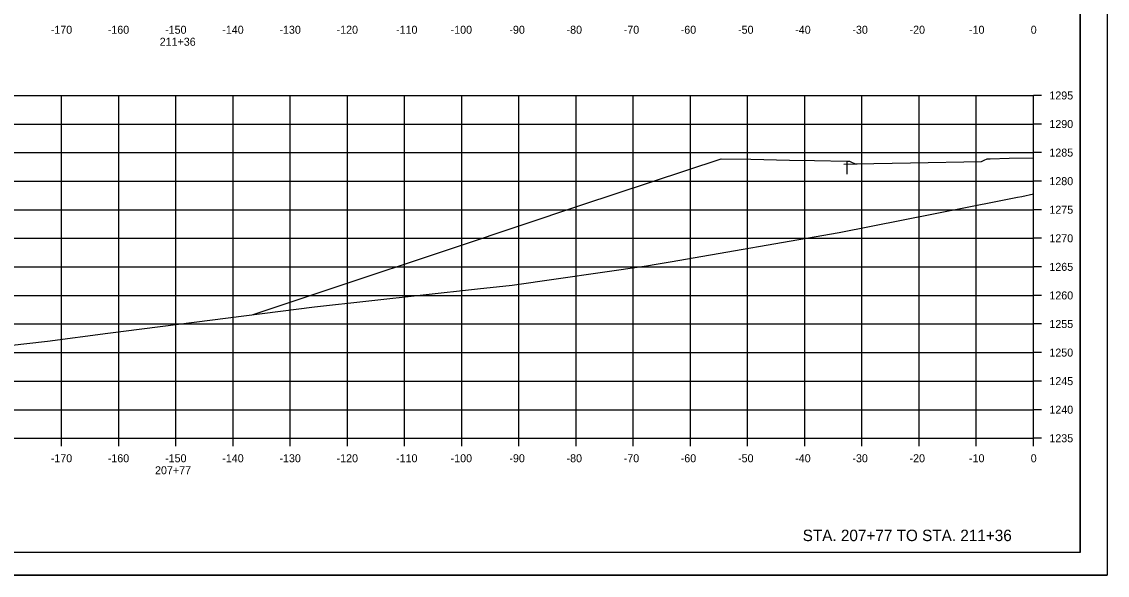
# Model space of a CAD drawing. Extents: x -70 to 701944, y -4 to 666871.
# Drawn here: x 678097.8 to 678287.8, y 651964.2 to 652061.1 of the extents above; entities that cross this region are included whole.
import ezdxf

# ---------------------------------------------------------------- set-up
doc = ezdxf.new("R2010")
doc.units = 0
for name, color, linetype in [('R_Axis', 7, 'Continuous'), ('R_Axis Annot', 7, 'Continuous'), ('R_Border', 7, 'Continuous'), ('R_Draft', 7, 'Continuous'), ('R_Drive', 7, 'Continuous'), ('R_Exist Surface', 7, 'Continuous'), ('R_Fin Surface', 7, 'Continuous'), ('R_Grid', 7, 'Continuous'), ('R_No Plot', 7, 'Continuous')]:
    doc.layers.add(name, color=color, linetype=linetype)

msp = doc.modelspace()

# ---------------------------------------------------------------- linework, layer by layer
at = {"layer": 'R_Axis'}
for p, q in [((678274.82, 651988.16), (678274.82, 652048.16)), ((678276.22, 652048.16), (678274.82, 652048.16)), ((678276.22, 652043.16), (678274.82, 652043.16)), ((678276.22, 652038.16), (678274.82, 652038.16)), ((678276.22, 652033.16), (678274.82, 652033.16)), ((678276.22, 652028.16), (678274.82, 652028.16)), ((678276.22, 652023.16), (678274.82, 652023.16)), ((678276.22, 652018.16), (678274.82, 652018.16)), ((678276.22, 652013.16), (678274.82, 652013.16)), ((678276.22, 652008.16), (678274.82, 652008.16)), ((678276.22, 652003.16), (678274.82, 652003.16)), ((678276.22, 651998.16), (678274.82, 651998.16)), ((678276.22, 651993.16), (678274.82, 651993.16)), ((677974.82, 651988.16), (678274.82, 651988.16)), ((678104.82, 651986.76), (678104.82, 651988.16)), ((678114.82, 651986.76), (678114.82, 651988.16)), ((678124.82, 651986.76), (678124.82, 651988.16)), ((678134.82, 651986.76), (678134.82, 651988.16)), ((678144.82, 651986.76), (678144.82, 651988.16)), ((678154.82, 651986.76), (678154.82, 651988.16)), ((678164.82, 651986.76), (678164.82, 651988.16)), ((678174.82, 651986.76), (678174.82, 651988.16)), ((678184.82, 651986.76), (678184.82, 651988.16)), ((678194.82, 651986.76), (678194.82, 651988.16)), ((678204.82, 651986.76), (678204.82, 651988.16)), ((678214.82, 651986.76), (678214.82, 651988.16)), ((678224.82, 651986.76), (678224.82, 651988.16)), ((678234.82, 651986.76), (678234.82, 651988.16)), ((678244.82, 651986.76), (678244.82, 651988.16)), ((678254.82, 651986.76), (678254.82, 651988.16)), ((678264.82, 651986.76), (678264.82, 651988.16)), ((678274.82, 651986.76), (678274.82, 651988.16)), ((678276.22, 651988.16), (678274.82, 651988.16))]:
    msp.add_line(p, q, dxfattribs=at)
at = {"layer": 'R_Border'}
for q in [(678283, 652173.62), (677966.82, 651968.16)]:
    msp.add_line((678283, 651968.16), q, dxfattribs=at)
at = {"layer": 'R_Drive'}
for p, q in [((678241.66, 652036.13), (678243.99, 652036.18)), ((678242.18, 652036.65), (678242.18, 652034.4))]:
    msp.add_line(p, q, dxfattribs=at)
at = {"layer": 'R_Exist Surface'}
msp.add_lwpolyline([(678043.25, 651999.43), (678047.84, 651999.48), (678055.13, 652000.14), (678063.35, 652000.88), (678071.87, 652001.72), (678102.38, 652005.17), (678112.91, 652006.56), (678149.05, 652011.19), (678177.57, 652014.33), (678183.67, 652014.97), (678207.12, 652018.35), (678208.81, 652018.61), (678211.27, 652019.03), (678240.84, 652024.16), (678268.85, 652029.73), (678272.02, 652030.34), (678272.79, 652030.49), (678274.82, 652030.92)], dxfattribs=at)
at = {"layer": 'R_Fin Surface'}
msp.add_lwpolyline([(678138.35, 652009.82), (678150.95, 652014.01), (678174.06, 652021.72), (678195.82, 652029), (678220.18, 652037.09), (678225.38, 652036.99), (678232.18, 652036.85), (678236.51, 652036.76), (678242.18, 652036.65), (678242.39, 652036.65), (678242.68, 652036.65), (678243.11, 652036.44), (678243.68, 652036.17), (678253.3, 652036.36), (678265.75, 652036.61), (678266.19, 652036.82), (678266.75, 652037.09), (678266.97, 652037.09), (678267.25, 652037.09), (678270.58, 652037.16), (678274.82, 652037.24)], dxfattribs=at)
at = {"layer": 'R_Grid'}
for p, q in [((677974.82, 652048.16), (678274.82, 652048.16)), ((678104.82, 651988.16), (678104.82, 652048.16)), ((678114.82, 651988.16), (678114.82, 652048.16)), ((678124.82, 651988.16), (678124.82, 652048.16)), ((678134.82, 651988.16), (678134.82, 652048.16)), ((678144.82, 651988.16), (678144.82, 652048.16)), ((678154.82, 651988.16), (678154.82, 652048.16)), ((678164.82, 651988.16), (678164.82, 652048.16)), ((678174.82, 651988.16), (678174.82, 652048.16)), ((678184.82, 651988.16), (678184.82, 652048.16)), ((678194.82, 651988.16), (678194.82, 652048.16)), ((678204.82, 651988.16), (678204.82, 652048.16)), ((678214.82, 651988.16), (678214.82, 652048.16)), ((678224.82, 651988.16), (678224.82, 652048.16)), ((678234.82, 651988.16), (678234.82, 652048.16)), ((678244.82, 651988.16), (678244.82, 652048.16)), ((678254.82, 651988.16), (678254.82, 652048.16)), ((678264.82, 651988.16), (678264.82, 652048.16)), ((678274.82, 651988.16), (678274.82, 652048.16)), ((677974.82, 652043.16), (678274.82, 652043.16)), ((677974.82, 652038.16), (678274.82, 652038.16)), ((677974.82, 652033.16), (678274.82, 652033.16)), ((677974.82, 652028.16), (678274.82, 652028.16)), ((677974.82, 652023.16), (678274.82, 652023.16)), ((677974.82, 652018.16), (678274.82, 652018.16)), ((677974.82, 652013.16), (678274.82, 652013.16)), ((677974.82, 652008.16), (678274.82, 652008.16)), ((677974.82, 652003.16), (678274.82, 652003.16)), ((677974.82, 651998.16), (678274.82, 651998.16)), ((677974.82, 651993.16), (678274.82, 651993.16)), ((677974.82, 651988.16), (678274.82, 651988.16))]:
    msp.add_line(p, q, dxfattribs=at)
at = {"layer": 'R_No Plot'}
msp.add_line((677954.42, 651964.18), (678287.75, 651964.18), dxfattribs=at)
for points in [[(677954.41, 652177.51), (678287.75, 652177.51), (678287.75, 651964.18), (677954.41, 651964.18)], [(678200.74, 652173.62), (678200.74, 652163.74), (678236.47, 652163.74), (678236.47, 652160.82), (678259.67, 652160.82), (678259.67, 652136.49), (678283, 652136.49), (678283, 651968.16), (677966.82, 651968.16), (677966.82, 652173.62)]]:
    msp.add_lwpolyline(points, close=True, dxfattribs=at)

# ---------------------------------------------------------------- texts
at = {"layer": 'R_Axis Annot'}
for s, p in [('-170', (678102.93, 652058.96)), ('-160', (678112.9, 652058.96)), ('-150', (678122.93, 652058.96)), ('-140', (678132.93, 652058.96)), ('-130', (678142.93, 652058.96)), ('-120', (678152.93, 652058.96)), ('-110', (678163.33, 652058.96)), ('-100', (678172.88, 652058.96)), ('-90', (678183.16, 652058.96)), ('-80', (678193.16, 652058.96)), ('-70', (678203.16, 652058.96)), ('-60', (678213.13, 652058.96)), ('-50', (678223.16, 652058.96)), ('-40', (678233.16, 652058.96)), ('-30', (678243.16, 652058.96)), ('-20', (678253.16, 652058.96)), ('-10', (678263.56, 652058.96)), ('0', (678274.36, 652058.96)), ('211+36', (678121.98, 652056.86)), ('1295', (678277.62, 652047.46)), ('1290', (678277.62, 652042.46)), ('1285', (678277.62, 652037.46)), ('1280', (678277.62, 652032.46)), ('1275', (678277.62, 652027.46)), ('1270', (678277.62, 652022.46)), ('1265', (678277.62, 652017.46)), ('1260', (678277.62, 652012.46)), ('1255', (678277.62, 652007.46)), ('1250', (678277.62, 652002.46)), ('1245', (678277.62, 651997.46)), ('1240', (678277.62, 651992.46)), ('1235', (678277.62, 651987.46)), ('-170', (678102.93, 651983.96)), ('-160', (678112.9, 651983.96)), ('-150', (678122.93, 651983.96)), ('-140', (678132.93, 651983.96)), ('-130', (678142.93, 651983.96)), ('-120', (678152.93, 651983.96)), ('-110', (678163.33, 651983.96)), ('-100', (678172.88, 651983.96)), ('-90', (678183.16, 651983.96)), ('-80', (678193.16, 651983.96)), ('-70', (678203.16, 651983.96)), ('-60', (678213.13, 651983.96)), ('-50', (678223.16, 651983.96)), ('-40', (678233.16, 651983.96)), ('-30', (678243.16, 651983.96)), ('-20', (678253.16, 651983.96)), ('-10', (678263.56, 651983.96)), ('0', (678274.36, 651983.96)), ('207+77', (678121.17, 651981.86))]:
    msp.add_text(s, height=1.4, dxfattribs=at).set_placement(p)
at = {"layer": 'R_Draft'}
msp.add_text('STA. 207+77 TO STA. 211+36', height=2, dxfattribs=at).set_placement((678234.47, 651970.16))

doc.saveas('drawing.dxf')
